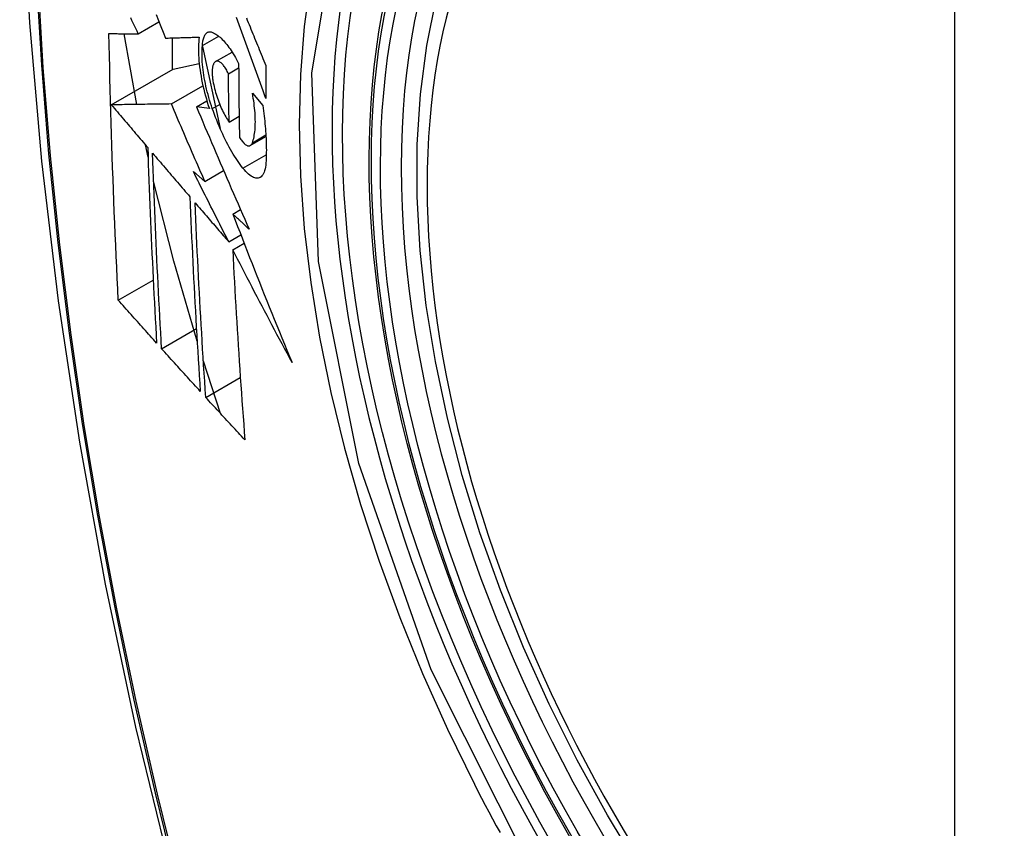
# Model space of a CAD drawing. Header units: inches. Extents: x 19 to 626, y 56 to 294.
# Tile 301 of 372: x 555.209 to 555.539, y 274.47 to 274.741. Entities that reach past the tile are written whole.
import ezdxf

# ---------------------------------------------------------------- set-up
doc = ezdxf.new("R2010")
doc.units = ezdxf.units.IN
doc.header["$MEASUREMENT"] = 0
doc.layers.add('Visible Edges(ANSI)', color=7, linetype='Continuous', lineweight=25)
doc.layers.add('Visible Tangent Edges(ANSI)', color=7, linetype='Continuous', lineweight=25)

msp = doc.modelspace()

# ---------------------------------------------------------------- linework, layer by layer
at = {"layer": 'Visible Edges(ANSI)'}
for p, q in [((555.2486, 274.73589), (555.25553, 274.73988)), ((555.24814, 274.71219), (555.24383, 274.73591)), ((555.27009, 274.73192), (555.27557, 274.73508)), ((555.25993, 274.7345), (555.25993, 274.72381)), ((555.27006, 274.73162), (555.27603, 274.70408)), ((555.2745, 274.72657), (555.28004, 274.72977)), ((555.26029, 274.72401), (555.26901, 274.72592)), ((555.23955, 274.71207), (555.26029, 274.72401)), ((555.27882, 274.7225), (555.28223, 274.72446)), ((555.25967, 274.71235), (555.27026, 274.71845)), ((555.28685, 274.71593), (555.2903, 274.71181)), ((555.26807, 274.71143), (555.27158, 274.71345)), ((555.27242, 274.71082), (555.26807, 274.71143)), ((555.27904, 274.70628), (555.2824, 274.70821)), ((555.28615, 274.69843), (555.29139, 274.70145)), ((555.25188, 274.69452), (555.25096, 274.69869)), ((555.26705, 274.68967), (555.27091, 274.6864)), ((555.27091, 274.6864), (555.27719, 274.69002)), ((555.2803, 274.67545), (555.28288, 274.67693)), ((555.27892, 274.66614), (555.28298, 274.66848)), ((555.28027, 274.6635), (555.28406, 274.66568)), ((555.24188, 274.64658), (555.2536, 274.65333)), ((555.25641, 274.63032), (555.26807, 274.63703)), ((555.27619, 274.60856), (555.27042, 274.62608)), ((555.27121, 274.61399), (555.28279, 274.62067))]:
    msp.add_line(p, q, dxfattribs=at)
at = {"layer": 'Visible Edges(ANSI)', "flags": 128}
for points in [[(555.26285, 275.16323), (555.25001, 275.12512), (555.23896, 275.08589), (555.22966, 275.0456), (555.22211, 275.00433), (555.21627, 274.96214), (555.21212, 274.91909), (555.20965, 274.87525), (555.20883, 274.83068), (555.20964, 274.78543), (555.21207, 274.73958), (555.21609, 274.69318), (555.22169, 274.64631), (555.22883, 274.59902), (555.23751, 274.55138), (555.2477, 274.50347), (555.25938, 274.45535)], [(555.41672, 274.45591), (555.40585, 274.47392), (555.39569, 274.49235), (555.38631, 274.51112), (555.37773, 274.53014), (555.36999, 274.54932), (555.36314, 274.56859), (555.3572, 274.58785), (555.35221, 274.60702), (555.34818, 274.62603), (555.34514, 274.64478), (555.34311, 274.6632), (555.3421, 274.6812), (555.34212, 274.69872), (555.34318, 274.71567), (555.34528, 274.73199), (555.34843, 274.7476)], [(555.25455, 274.74231), (555.25534, 274.74034), (555.25614, 274.73837), (555.25694, 274.7364), (555.25774, 274.73443)], [(555.2486, 274.73589), (555.24818, 274.73678), (555.24776, 274.73766), (555.24733, 274.73855), (555.24691, 274.73944), (555.24648, 274.74033), (555.24606, 274.74122)], [(555.29131, 274.71424), (555.29086, 274.71547), (555.29041, 274.71671), (555.28996, 274.71794), (555.28951, 274.71918), (555.28907, 274.72041), (555.28862, 274.72165), (555.28817, 274.72288), (555.28772, 274.72412), (555.28728, 274.72536), (555.28683, 274.72659), (555.28639, 274.72783), (555.28594, 274.72907), (555.2855, 274.7303), (555.28505, 274.73154), (555.28461, 274.73277), (555.28417, 274.734), (555.28373, 274.73524), (555.28329, 274.73647), (555.28285, 274.73769), (555.28241, 274.73892), (555.28197, 274.74015), (555.28154, 274.74137)], [(555.28484, 274.7412), (555.28514, 274.74045), (555.28545, 274.73969), (555.28576, 274.73894), (555.28606, 274.73818), (555.28637, 274.73742), (555.28668, 274.73667), (555.28699, 274.73591), (555.28729, 274.73515), (555.2876, 274.73439), (555.28791, 274.73363), (555.28822, 274.73287), (555.28853, 274.73211), (555.28884, 274.73136), (555.28915, 274.7306), (555.28946, 274.72984), (555.28977, 274.72908), (555.29008, 274.72832), (555.29039, 274.72756), (555.2907, 274.7268), (555.29101, 274.72604), (555.29132, 274.72528)], [(555.24188, 274.64658), (555.2417, 274.65027), (555.24153, 274.65396), (555.24135, 274.65765), (555.24119, 274.66134), (555.24102, 274.66504), (555.24086, 274.66874), (555.2407, 274.67244), (555.24055, 274.67615), (555.2404, 274.67986), (555.24026, 274.68357), (555.24012, 274.68729), (555.23999, 274.69101), (555.23986, 274.69474), (555.23973, 274.69846), (555.23961, 274.7022), (555.2395, 274.70594), (555.23939, 274.70968), (555.23928, 274.71342), (555.23918, 274.71717), (555.23909, 274.72092), (555.239, 274.72467), (555.23891, 274.72843), (555.23884, 274.73218), (555.23876, 274.73594)], [(555.23876, 274.73594), (555.23915, 274.73594), (555.23954, 274.73594), (555.23994, 274.73594), (555.24033, 274.73593), (555.24073, 274.73593), (555.24113, 274.73593), (555.24154, 274.73593), (555.24195, 274.73592), (555.24235, 274.73592), (555.24277, 274.73592), (555.24318, 274.73592), (555.24359, 274.73591), (555.24401, 274.73591), (555.24442, 274.73591), (555.24484, 274.73591), (555.24526, 274.7359), (555.24567, 274.7359), (555.24609, 274.7359), (555.24651, 274.7359), (555.24693, 274.7359), (555.24735, 274.73589), (555.24777, 274.73589), (555.24819, 274.73589), (555.2486, 274.73589)], [(555.27009, 274.73192), (555.27012, 274.73235), (555.27015, 274.73277), (555.2702, 274.73317), (555.27026, 274.73354), (555.27034, 274.7339), (555.27042, 274.73424), (555.27051, 274.73455), (555.27062, 274.73485), (555.27074, 274.73512), (555.27086, 274.73537), (555.271, 274.73559), (555.27115, 274.73579), (555.2713, 274.73597), (555.27146, 274.73613), (555.27164, 274.73626), (555.27182, 274.73637), (555.272, 274.73645), (555.2722, 274.73651), (555.2724, 274.73654), (555.27261, 274.73655), (555.27282, 274.73654), (555.27304, 274.7365), (555.27327, 274.73644), (555.27349, 274.73636)], [(555.27349, 274.73636), (555.27384, 274.7362), (555.27419, 274.73602), (555.27455, 274.73581), (555.27491, 274.73557), (555.27527, 274.73531), (555.27563, 274.73502), (555.276, 274.73471), (555.27637, 274.73437), (555.27674, 274.73401), (555.27711, 274.73362), (555.27749, 274.73321), (555.27786, 274.73277), (555.27823, 274.73231), (555.27861, 274.73183), (555.27898, 274.73133), (555.27935, 274.73081), (555.27972, 274.73026), (555.28009, 274.7297), (555.28045, 274.72911), (555.28081, 274.72851), (555.28117, 274.72789), (555.28153, 274.72725), (555.28188, 274.72659), (555.28223, 274.72591)], [(555.25774, 274.73443), (555.2582, 274.73444), (555.25866, 274.73446), (555.25913, 274.73447), (555.25959, 274.73449), (555.26006, 274.7345), (555.26053, 274.73451), (555.261, 274.73453), (555.26147, 274.73454), (555.26194, 274.73456), (555.26241, 274.73457), (555.26288, 274.73459), (555.26335, 274.7346), (555.26383, 274.73462), (555.2643, 274.73463), (555.26477, 274.73465), (555.26525, 274.73466), (555.26572, 274.73468), (555.2662, 274.73469), (555.26667, 274.73471), (555.26715, 274.73472), (555.26762, 274.73474), (555.2681, 274.73476), (555.26857, 274.73477), (555.26904, 274.73479)], [(555.26904, 274.73479), (555.26894, 274.73402), (555.26887, 274.73321), (555.26881, 274.73238), (555.26878, 274.73151), (555.26876, 274.73062), (555.26877, 274.7297), (555.2688, 274.72876), (555.26885, 274.72779), (555.26893, 274.7268), (555.26903, 274.72579), (555.26914, 274.72477), (555.26928, 274.72373), (555.26944, 274.72268), (555.26962, 274.72162), (555.26982, 274.72055), (555.27004, 274.71947), (555.27027, 274.71839), (555.27053, 274.7173), (555.2708, 274.71621), (555.27109, 274.71513), (555.2714, 274.71405), (555.27172, 274.71297), (555.27206, 274.71189), (555.27242, 274.71082)], [(555.27341, 274.7108), (555.27309, 274.71173), (555.27279, 274.71266), (555.27251, 274.7136), (555.27223, 274.71454), (555.27197, 274.71548), (555.27172, 274.71642), (555.27149, 274.71737), (555.27127, 274.71831), (555.27107, 274.71925), (555.27088, 274.72019), (555.27071, 274.72112), (555.27056, 274.72204), (555.27042, 274.72295), (555.2703, 274.72385), (555.2702, 274.72473), (555.27012, 274.72561), (555.27005, 274.72647), (555.27, 274.72731), (555.26997, 274.72813), (555.26996, 274.72894), (555.26996, 274.72972), (555.26999, 274.73048), (555.27003, 274.73121), (555.27009, 274.73192)], [(555.27423, 274.72637), (555.27413, 274.72625), (555.27403, 274.72612), (555.27394, 274.72597), (555.27385, 274.72581), (555.27377, 274.72563), (555.2737, 274.72544), (555.27363, 274.72524), (555.27357, 274.72502), (555.27352, 274.72479), (555.27347, 274.72455), (555.27343, 274.72429), (555.2734, 274.72402), (555.27338, 274.72374), (555.27336, 274.72345), (555.27335, 274.72315), (555.27335, 274.72284), (555.27336, 274.72252), (555.27338, 274.72219), (555.2734, 274.72185), (555.27343, 274.72151), (555.27347, 274.72116), (555.27351, 274.72081), (555.27356, 274.72045), (555.27362, 274.72008)], [(555.27882, 274.7225), (555.27863, 274.7229), (555.27843, 274.72328), (555.27823, 274.72365), (555.27803, 274.724), (555.27782, 274.72433), (555.27762, 274.72464), (555.27741, 274.72494), (555.2772, 274.72521), (555.27699, 274.72547), (555.27678, 274.7257), (555.27657, 274.72591), (555.27636, 274.7261), (555.27616, 274.72626), (555.27596, 274.7264), (555.27576, 274.72651), (555.27556, 274.7266), (555.27537, 274.72666), (555.27519, 274.7267), (555.27501, 274.72671), (555.27484, 274.7267), (555.27468, 274.72665), (555.27452, 274.72659), (555.27437, 274.72649), (555.27423, 274.72637)], [(555.28223, 274.72591), (555.28223, 274.72488), (555.28224, 274.72384), (555.28224, 274.7228), (555.28225, 274.72177), (555.28225, 274.72073), (555.28226, 274.7197), (555.28227, 274.71866), (555.28228, 274.71763), (555.28229, 274.71659), (555.2823, 274.71556), (555.28231, 274.71453), (555.28232, 274.7135), (555.28233, 274.71247), (555.28235, 274.71143), (555.28236, 274.7104), (555.28238, 274.70937), (555.28239, 274.70834), (555.28241, 274.70731), (555.28243, 274.70628), (555.28245, 274.70526), (555.28246, 274.70423), (555.28248, 274.7032), (555.28251, 274.70218), (555.28253, 274.70115)], [(555.29132, 274.72528), (555.29131, 274.72482), (555.29131, 274.72436), (555.29131, 274.7239), (555.29131, 274.72344), (555.29131, 274.72298), (555.29131, 274.72252), (555.2913, 274.72206), (555.2913, 274.7216), (555.2913, 274.72114), (555.2913, 274.72067), (555.2913, 274.72021), (555.2913, 274.71975), (555.2913, 274.71929), (555.2913, 274.71883), (555.2913, 274.71838), (555.2913, 274.71792), (555.2913, 274.71746), (555.2913, 274.717), (555.2913, 274.71654), (555.2913, 274.71608), (555.2913, 274.71562), (555.29131, 274.71516), (555.29131, 274.7147), (555.29131, 274.71424)], [(555.27904, 274.70628), (555.27903, 274.70695), (555.27902, 274.70762), (555.27901, 274.7083), (555.27899, 274.70897), (555.27898, 274.70965), (555.27897, 274.71032), (555.27896, 274.711), (555.27895, 274.71167), (555.27894, 274.71235), (555.27893, 274.71302), (555.27892, 274.7137), (555.27891, 274.71437), (555.2789, 274.71505), (555.27889, 274.71573), (555.27888, 274.7164), (555.27887, 274.71708), (555.27887, 274.71776), (555.27886, 274.71843), (555.27885, 274.71911), (555.27885, 274.71979), (555.27884, 274.72046), (555.27883, 274.72114), (555.27883, 274.72182), (555.27882, 274.7225)], [(555.27362, 274.72008), (555.27374, 274.71945), (555.27387, 274.71881), (555.27401, 274.71817), (555.27416, 274.71752), (555.27433, 274.71688), (555.2745, 274.71623), (555.27469, 274.71559), (555.27489, 274.71495), (555.2751, 274.71432), (555.27532, 274.71369), (555.27555, 274.71308), (555.27578, 274.71247), (555.27602, 274.71187), (555.27627, 274.71128), (555.27653, 274.71071), (555.27679, 274.71015), (555.27706, 274.7096), (555.27734, 274.70907), (555.27761, 274.70856), (555.27789, 274.70807), (555.27818, 274.70759), (555.27846, 274.70713), (555.27875, 274.70669), (555.27904, 274.70628)], [(555.28684, 274.69937), (555.287, 274.69982), (555.28714, 274.7003), (555.28727, 274.7008), (555.28738, 274.70133), (555.28749, 274.70188), (555.28758, 274.70246), (555.28765, 274.70306), (555.28772, 274.70368), (555.28777, 274.70432), (555.2878, 274.70498), (555.28782, 274.70567), (555.28783, 274.70637), (555.28782, 274.70709), (555.2878, 274.70783), (555.28777, 274.70859), (555.28772, 274.70936), (555.28766, 274.71015), (555.28758, 274.71094), (555.28749, 274.71175), (555.28739, 274.71257), (555.28727, 274.7134), (555.28714, 274.71424), (555.287, 274.71508), (555.28685, 274.71593)], [(555.25967, 274.71235), (555.25888, 274.71234), (555.2581, 274.71233), (555.25731, 274.71232), (555.25652, 274.71231), (555.25572, 274.7123), (555.25492, 274.71229), (555.25411, 274.71227), (555.25329, 274.71226), (555.25248, 274.71225), (555.25165, 274.71224), (555.25083, 274.71223), (555.24999, 274.71222), (555.24915, 274.7122), (555.24831, 274.71219), (555.24746, 274.71218), (555.2466, 274.71217), (555.24574, 274.71216), (555.24488, 274.71214), (555.244, 274.71213), (555.24313, 274.71212), (555.24224, 274.71211), (555.24135, 274.71209), (555.24045, 274.71208), (555.23955, 274.71207)], [(555.23955, 274.71207), (555.24006, 274.71147), (555.24056, 274.71087), (555.24107, 274.71028), (555.24158, 274.70968), (555.24209, 274.70908), (555.2426, 274.70849), (555.24311, 274.70789), (555.24361, 274.70729), (555.24412, 274.70669), (555.24463, 274.7061), (555.24514, 274.7055), (555.24565, 274.7049), (555.24616, 274.7043), (555.24667, 274.70371), (555.24718, 274.70311), (555.24769, 274.70251), (555.2482, 274.70191), (555.24871, 274.70132), (555.24922, 274.70072), (555.24973, 274.70012), (555.25024, 274.69952), (555.25075, 274.69893), (555.25126, 274.69833), (555.25177, 274.69773)], [(555.27091, 274.6864), (555.27044, 274.68748), (555.26996, 274.68856), (555.26949, 274.68965), (555.26902, 274.69073), (555.26854, 274.69181), (555.26807, 274.69289), (555.2676, 274.69397), (555.26713, 274.69505), (555.26666, 274.69614), (555.26619, 274.69722), (555.26572, 274.6983), (555.26525, 274.69938), (555.26478, 274.70046), (555.26431, 274.70155), (555.26385, 274.70263), (555.26338, 274.70371), (555.26291, 274.70479), (555.26245, 274.70587), (555.26198, 274.70695), (555.26152, 274.70804), (555.26105, 274.70912), (555.26059, 274.7102), (555.26013, 274.71128), (555.25967, 274.71235)], [(555.26807, 274.71143), (555.26879, 274.70973), (555.26951, 274.70803), (555.27023, 274.70632), (555.27095, 274.70462), (555.27168, 274.70291), (555.27241, 274.7012), (555.27313, 274.69949), (555.27387, 274.69777), (555.2746, 274.69606), (555.27534, 274.69434), (555.27607, 274.69263), (555.27681, 274.69091), (555.27755, 274.68919), (555.27829, 274.68747), (555.27904, 274.68576), (555.27978, 274.68404), (555.28053, 274.68232), (555.28127, 274.6806), (555.28202, 274.67889), (555.28277, 274.67717), (555.28352, 274.67546), (555.28427, 274.67375), (555.28503, 274.67204), (555.28578, 274.67033)], [(555.28368, 274.69079), (555.28321, 274.6914), (555.28274, 274.69204), (555.28228, 274.6927), (555.28181, 274.69338), (555.28135, 274.69408), (555.28088, 274.69481), (555.28042, 274.69555), (555.27997, 274.69632), (555.27952, 274.6971), (555.27907, 274.69791), (555.27862, 274.69873), (555.27818, 274.69957), (555.27774, 274.70043), (555.27731, 274.70131), (555.27689, 274.7022), (555.27647, 274.70311), (555.27606, 274.70403), (555.27565, 274.70496), (555.27526, 274.70591), (555.27487, 274.70687), (555.27449, 274.70784), (555.27412, 274.70882), (555.27376, 274.70981), (555.27341, 274.7108)], [(555.2903, 274.71181), (555.29043, 274.71092), (555.29055, 274.71004), (555.29067, 274.70917), (555.29078, 274.7083), (555.29088, 274.70743), (555.29097, 274.70657), (555.29106, 274.70572), (555.29114, 274.70488), (555.29121, 274.70404), (555.29128, 274.70321), (555.29133, 274.70239), (555.29138, 274.70158), (555.29142, 274.70077), (555.29146, 274.69998), (555.29148, 274.69919), (555.2915, 274.69842), (555.29151, 274.69765), (555.29152, 274.6969), (555.29151, 274.69616), (555.2915, 274.69542), (555.29148, 274.6947), (555.29145, 274.69399), (555.29141, 274.6933), (555.29137, 274.69261)], [(555.28253, 274.70115), (555.28274, 274.70081), (555.28295, 274.70048), (555.28317, 274.70017), (555.28338, 274.69989), (555.2836, 274.69962), (555.28381, 274.69938), (555.28403, 274.69916), (555.28424, 274.69896), (555.28445, 274.69879), (555.28465, 274.69864), (555.28486, 274.69852), (555.28505, 274.69842), (555.28525, 274.69835), (555.28543, 274.69831), (555.28561, 274.69829), (555.28578, 274.6983), (555.28595, 274.69834), (555.28611, 274.69841), (555.28625, 274.6985), (555.28639, 274.69862), (555.28652, 274.69877), (555.28664, 274.69894), (555.28675, 274.69914), (555.28684, 274.69937)], [(555.25177, 274.69773), (555.25186, 274.69497), (555.25195, 274.69222), (555.25205, 274.68946), (555.25215, 274.68671), (555.25225, 274.68397), (555.25236, 274.68122), (555.25247, 274.67848), (555.25258, 274.67574), (555.2527, 274.673), (555.25281, 274.67026), (555.25293, 274.66753), (555.25306, 274.6648), (555.25318, 274.66207), (555.25331, 274.65935), (555.25344, 274.65662), (555.25358, 274.6539), (555.25371, 274.65118), (555.25385, 274.64846), (555.25399, 274.64575), (555.25413, 274.64303), (555.25428, 274.64032), (555.25443, 274.63761), (555.25458, 274.6349), (555.25473, 274.63219)], [(555.25641, 274.63032), (555.25626, 274.63303), (555.25611, 274.63575), (555.25596, 274.63846), (555.25581, 274.64118), (555.25566, 274.6439), (555.25552, 274.64662), (555.25538, 274.64934), (555.25524, 274.65207), (555.2551, 274.65479), (555.25497, 274.65751), (555.25484, 274.66024), (555.25471, 274.66297), (555.25459, 274.66569), (555.25446, 274.66842), (555.25434, 274.67115), (555.25423, 274.67389), (555.25411, 274.67662), (555.254, 274.67936), (555.2539, 274.68209), (555.25379, 274.68484), (555.25369, 274.68758), (555.25359, 274.69032), (555.25349, 274.69307), (555.2534, 274.69582)], [(555.2534, 274.69582), (555.25392, 274.69522), (555.25444, 274.69461), (555.25496, 274.694), (555.25548, 274.6934), (555.256, 274.69279), (555.25652, 274.69218), (555.25704, 274.69157), (555.25756, 274.69096), (555.25808, 274.69036), (555.2586, 274.68975), (555.25912, 274.68914), (555.25964, 274.68853), (555.26016, 274.68792), (555.26069, 274.68731), (555.26121, 274.68671), (555.26173, 274.6861), (555.26225, 274.68549), (555.26277, 274.68488), (555.26329, 274.68427), (555.26382, 274.68367), (555.26434, 274.68306), (555.26486, 274.68245), (555.26538, 274.68184), (555.2659, 274.68124)], [(555.29137, 274.69261), (555.2913, 274.69188), (555.29121, 274.6912), (555.29108, 274.69057), (555.29093, 274.68999), (555.29074, 274.68947), (555.29054, 274.68901), (555.2903, 274.68861), (555.29004, 274.68826), (555.28976, 274.68798), (555.28946, 274.68775), (555.28913, 274.68759), (555.28879, 274.68749), (555.28843, 274.68745), (555.28805, 274.68747), (555.28766, 274.68755), (555.28725, 274.68769), (555.28683, 274.68788), (555.2864, 274.68814), (555.28596, 274.68844), (555.28552, 274.68881), (555.28506, 274.68923), (555.28461, 274.68969), (555.28414, 274.69022), (555.28368, 274.69079)], [(555.27892, 274.66614), (555.27842, 274.66712), (555.27792, 274.6681), (555.27742, 274.66908), (555.27692, 274.67006), (555.27642, 274.67104), (555.27592, 274.67202), (555.27543, 274.673), (555.27493, 274.67398), (555.27443, 274.67496), (555.27394, 274.67594), (555.27344, 274.67693), (555.27295, 274.67791), (555.27245, 274.67889), (555.27196, 274.67987), (555.27146, 274.68085), (555.27097, 274.68183), (555.27048, 274.68281), (555.26999, 274.6838), (555.2695, 274.68478), (555.269, 274.68576), (555.26851, 274.68674), (555.26803, 274.68772), (555.26754, 274.6887), (555.26705, 274.68967)], [(555.26832, 274.63279), (555.26052, 274.65967), (555.25373, 274.68643)], [(555.2659, 274.68124), (555.26601, 274.67849), (555.26612, 274.67574), (555.26624, 274.67299), (555.26636, 274.67025), (555.26648, 274.66751), (555.26661, 274.66477), (555.26673, 274.66204), (555.26687, 274.65931), (555.267, 274.65658), (555.26714, 274.65385), (555.26728, 274.65113), (555.26743, 274.64841), (555.26758, 274.64569), (555.26773, 274.64298), (555.26788, 274.64027), (555.26804, 274.63756), (555.2682, 274.63485), (555.26836, 274.63215), (555.26852, 274.62945), (555.26869, 274.62675), (555.26886, 274.62406), (555.26903, 274.62137), (555.2692, 274.61868), (555.26938, 274.616)], [(555.27121, 274.61399), (555.27103, 274.61669), (555.27085, 274.61939), (555.27067, 274.62209), (555.2705, 274.62479), (555.27033, 274.62749), (555.27016, 274.6302), (555.27, 274.6329), (555.26984, 274.63561), (555.26968, 274.63832), (555.26952, 274.64103), (555.26937, 274.64374), (555.26921, 274.64645), (555.26907, 274.64917), (555.26892, 274.65188), (555.26878, 274.6546), (555.26864, 274.65732), (555.26851, 274.66005), (555.26837, 274.66278), (555.26825, 274.6655), (555.26812, 274.66824), (555.268, 274.67097), (555.26788, 274.67371), (555.26777, 274.67645), (555.26766, 274.67919)], [(555.26766, 274.67919), (555.26812, 274.67865), (555.26859, 274.67811), (555.26906, 274.67756), (555.26953, 274.67702), (555.27, 274.67648), (555.27046, 274.67593), (555.27093, 274.67539), (555.2714, 274.67484), (555.27187, 274.6743), (555.27234, 274.67376), (555.27281, 274.67321), (555.27328, 274.67267), (555.27375, 274.67212), (555.27422, 274.67158), (555.27469, 274.67103), (555.27516, 274.67049), (555.27563, 274.66995), (555.2761, 274.6694), (555.27657, 274.66886), (555.27704, 274.66831), (555.27751, 274.66777), (555.27798, 274.66723), (555.27845, 274.66668), (555.27892, 274.66614)], [(555.28578, 274.67033), (555.28555, 274.67054), (555.28532, 274.67076), (555.28509, 274.67097), (555.28487, 274.67118), (555.28464, 274.6714), (555.28441, 274.67161), (555.28418, 274.67182), (555.28395, 274.67204), (555.28372, 274.67225), (555.2835, 274.67246), (555.28327, 274.67268), (555.28304, 274.67289), (555.28281, 274.6731), (555.28258, 274.67332), (555.28235, 274.67353), (555.28213, 274.67374), (555.2819, 274.67396), (555.28167, 274.67417), (555.28144, 274.67438), (555.28121, 274.6746), (555.28099, 274.67481), (555.28076, 274.67502), (555.28053, 274.67524), (555.2803, 274.67545)], [(555.2803, 274.67545), (555.28109, 274.67338), (555.28189, 274.6713), (555.28269, 274.66923), (555.28349, 274.66715), (555.2843, 274.66507), (555.2851, 274.663), (555.28591, 274.66092), (555.28673, 274.65885), (555.28754, 274.65677), (555.28836, 274.65469), (555.28919, 274.65262), (555.29001, 274.65054), (555.29084, 274.64847), (555.29167, 274.64639), (555.29251, 274.64432), (555.29335, 274.64224), (555.29419, 274.64017), (555.29503, 274.63809), (555.29588, 274.63602), (555.29673, 274.63395), (555.29759, 274.63188), (555.29844, 274.62981), (555.2993, 274.62774), (555.30017, 274.62567)], [(555.30017, 274.62567), (555.29932, 274.62724), (555.29847, 274.62881), (555.29762, 274.63039), (555.29678, 274.63196), (555.29593, 274.63354), (555.29509, 274.63511), (555.29425, 274.63669), (555.29341, 274.63827), (555.29258, 274.63985), (555.29174, 274.64143), (555.29091, 274.64301), (555.29008, 274.64459), (555.28925, 274.64617), (555.28842, 274.64774), (555.2876, 274.64932), (555.28677, 274.6509), (555.28595, 274.65248), (555.28513, 274.65406), (555.28432, 274.65563), (555.2835, 274.65721), (555.28269, 274.65878), (555.28188, 274.66036), (555.28107, 274.66193), (555.28027, 274.6635)], [(555.28027, 274.6635), (555.2804, 274.66081), (555.28053, 274.65812), (555.28067, 274.65543), (555.28081, 274.65275), (555.28096, 274.65007), (555.28111, 274.64739), (555.28126, 274.64471), (555.28142, 274.64204), (555.28158, 274.63937), (555.28174, 274.6367), (555.28191, 274.63404), (555.28208, 274.63137), (555.28225, 274.62872), (555.28243, 274.62606), (555.2826, 274.62341), (555.28279, 274.62077), (555.28297, 274.61813), (555.28316, 274.61549), (555.28335, 274.61286), (555.28354, 274.61023), (555.28373, 274.6076), (555.28393, 274.60499), (555.28413, 274.60237), (555.28433, 274.59977)], [(555.25473, 274.63219), (555.25419, 274.63279), (555.25365, 274.63339), (555.25312, 274.63399), (555.25258, 274.63459), (555.25204, 274.63519), (555.25151, 274.63579), (555.25097, 274.63639), (555.25043, 274.63699), (555.2499, 274.63759), (555.24936, 274.63819), (555.24883, 274.63879), (555.24829, 274.63939), (555.24775, 274.63999), (555.24722, 274.64059), (555.24668, 274.64119), (555.24615, 274.64179), (555.24562, 274.64239), (555.24508, 274.64299), (555.24455, 274.64359), (555.24401, 274.64418), (555.24348, 274.64478), (555.24295, 274.64538), (555.24242, 274.64598), (555.24188, 274.64658)], [(555.26938, 274.616), (555.26884, 274.61659), (555.26829, 274.61719), (555.26775, 274.61778), (555.26721, 274.61838), (555.26667, 274.61898), (555.26612, 274.61957), (555.26558, 274.62017), (555.26504, 274.62076), (555.2645, 274.62136), (555.26396, 274.62196), (555.26342, 274.62256), (555.26288, 274.62315), (555.26234, 274.62375), (555.2618, 274.62435), (555.26126, 274.62494), (555.26072, 274.62554), (555.26018, 274.62614), (555.25964, 274.62673), (555.2591, 274.62733), (555.25856, 274.62793), (555.25803, 274.62853), (555.25749, 274.62912), (555.25695, 274.62972), (555.25641, 274.63032)], [(555.28433, 274.59977), (555.28378, 274.60036), (555.28323, 274.60095), (555.28268, 274.60154), (555.28213, 274.60213), (555.28158, 274.60272), (555.28103, 274.60332), (555.28048, 274.60391), (555.27993, 274.6045), (555.27938, 274.6051), (555.27884, 274.60569), (555.27829, 274.60628), (555.27774, 274.60687), (555.2772, 274.60747), (555.27665, 274.60806), (555.2761, 274.60865), (555.27556, 274.60925), (555.27501, 274.60984), (555.27447, 274.61044), (555.27392, 274.61103), (555.27338, 274.61162), (555.27284, 274.61222), (555.27229, 274.61281), (555.27175, 274.6134), (555.27121, 274.61399)]]:
    msp.add_lwpolyline(points, dxfattribs=at)
at = {"layer": 'Visible Edges(ANSI)'}
msp.add_ellipse((555.55944, 274.56286), major_axis=(0.15718, -0.27294), ratio=0.578093, start_param=2.362013, end_param=7.062765, dxfattribs=at)
msp.add_ellipse((555.55596, 274.56086), major_axis=(-0.15963, 0.2772), ratio=0.578093, dxfattribs=at)
at = {"layer": 'Visible Tangent Edges(ANSI)'}
for p, q in [((555.52221, 274.82575), (555.52221, 274.34045)), ((555.27341, 274.7108), (555.27588, 274.71223)), ((555.28684, 274.69937), (555.29136, 274.70197)), ((555.28368, 274.69079), (555.29149, 274.69528))]:
    msp.add_line(p, q, dxfattribs=at)
at = {"layer": 'Visible Tangent Edges(ANSI)', "flags": 128}
for points in [[(555.22148, 274.94924), (555.21839, 274.92269), (555.216, 274.89568), (555.21429, 274.86824), (555.21328, 274.84043), (555.21295, 274.81222), (555.21331, 274.78364), (555.21436, 274.75467), (555.21609, 274.72534), (555.2185, 274.69569), (555.22159, 274.66575), (555.22536, 274.63556), (555.2298, 274.60512), (555.23492, 274.57444), (555.2407, 274.54356), (555.24714, 274.5125), (555.25425, 274.48128), (555.26201, 274.44993)], [(555.26279, 274.44969), (555.25502, 274.48097), (555.2479, 274.51212), (555.24144, 274.54312), (555.23564, 274.57394), (555.2305, 274.60456), (555.22604, 274.63495), (555.22226, 274.66508), (555.21916, 274.69497), (555.21673, 274.72456), (555.21499, 274.75382), (555.21394, 274.78273), (555.21358, 274.81125), (555.21391, 274.83938), (555.21493, 274.86712), (555.21664, 274.89446), (555.21905, 274.92138), (555.22215, 274.94783)], [(555.38047, 274.45555), (555.34677, 274.52266), (555.32255, 274.59182), (555.30903, 274.65953), (555.30682, 274.72275), (555.31603, 274.77834), (555.33629, 274.82398), (555.36655, 274.85736), (555.4055, 274.87698), (555.45149, 274.8821), (555.50218, 274.87243), (555.55534, 274.84846)], [(555.30635, 274.75384), (555.30423, 274.73832), (555.30296, 274.72218), (555.30254, 274.70548), (555.30296, 274.68824), (555.30425, 274.67058), (555.30638, 274.65256), (555.30935, 274.63423), (555.31313, 274.61567), (555.31773, 274.59692), (555.32312, 274.57805), (555.3293, 274.55912), (555.33624, 274.54019), (555.3439, 274.52138), (555.35224, 274.50275), (555.36126, 274.48432)], [(555.36126, 274.48432), (555.36245, 274.48199), (555.36366, 274.47966), (555.36488, 274.47733), (555.36611, 274.47501), (555.36735, 274.4727), (555.3686, 274.47038), (555.36986, 274.46808)]]:
    msp.add_lwpolyline(points, dxfattribs=at)
at = {"layer": 'Visible Tangent Edges(ANSI)'}
for centre, major_axis, start_param, end_param in [((555.55845, 274.56229), (-0.17285, 0.30015), 5.049711, 10.658253), ((555.5584, 274.56226), (-0.1503, 0.261), 5.670484, 8.47055)]:
    msp.add_ellipse(centre, major_axis=major_axis, ratio=0.578093, start_param=start_param, end_param=end_param, dxfattribs=at)
for centre, major_axis in [((555.55904, 274.56263), (0.17078, -0.29656)), ((555.55607, 274.56092), (-0.16238, 0.28198)), ((555.55596, 274.56086), (0.16178, -0.28094))]:
    msp.add_ellipse(centre, major_axis=major_axis, ratio=0.578093, dxfattribs=at)

doc.saveas('drawing.dxf')
